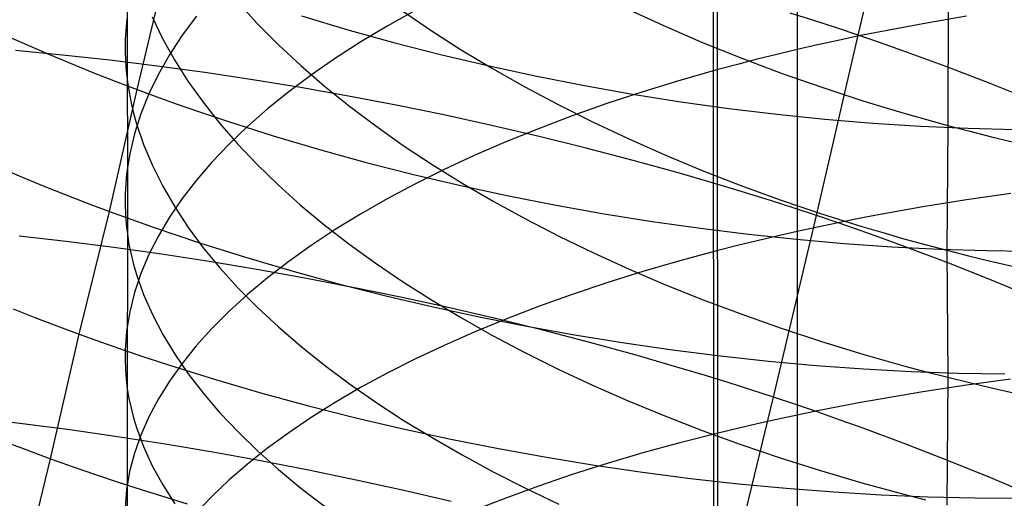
# Model space of a CAD drawing. Extents: x -383 to 1849, y -1185 to -529.
# Tile 361 of 656: x 234 to 244, y -979 to -974. Entities that reach past the tile are written whole.
import ezdxf

# ---------------------------------------------------------------- set-up
doc = ezdxf.new("R2010")
doc.units = 0
doc.layers.add('PREDEFINITO', color=7, linetype='CONTINUOUS')

msp = doc.modelspace()

# ---------------------------------------------------------------- linework, layer by layer
at = {"layer": 'PREDEFINITO'}
for p, q in [((241.1553, -878.0447, 420), (241.2924, -1065.2572, 420)), ((241.1553, -878.0447, 370), (241.2924, -1065.2572, 370)), ((241.2854, -1079.1248, 395), (241.2585, -884.9817, 395)), ((242.6825, -974.2877, 481.5076), (243.1074, -972.4919, 482.3405)), ((242.0685, -972.6188, 666.9525), (242.0693, -974.4323, 667.7845)), ((235.3403, -973.2268, 652.2438), (235.341, -976.2895, 653.8585)), ((235.4399, -974.834, 513.2261), (235.7261, -973.626, 514.0108)), ((236.4528, -973.9587, 647.2163), (236.6488, -974.173, 646.82)), ((243.586, -973.9545, 638.0189), (243.5847, -975.1959, 638.8303)), ((235.5905, -974.1028, 650.522), (235.6945, -974.3198, 650.0972)), ((236.0349, -974.0957, 658.6827), (235.8927, -974.2889, 658.2547)), ((237.0921, -974.0949, 514.2306), (237.5575, -974.2337, 514.2767)), ((238.2318, -974.0397, 663.5141), (237.9523, -974.1959, 663.142)), ((238.1057, -974.0426, 643.7576), (238.3946, -974.2404, 643.4123)), ((240.3818, -974.0333, 640.7179), (240.7494, -974.2018, 640.4411)), ((242.2291, -974.1379, 481.4121), (242.0005, -974.0654, 481.37)), ((243.7697, -974.0973, 668.6758), (243.332, -974.1724, 668.4734)), ((235.3349, -974.1215, 654.3725), (235.32, -974.3328, 653.9331)), ((236.6488, -974.173, 646.82), (236.8591, -974.3846, 646.429)), ((237.9523, -974.1959, 663.142), (237.6854, -974.3559, 662.7619)), ((240.7494, -974.2018, 640.4411), (241.1269, -974.3642, 640.1752)), ((242.4565, -974.212, 481.4579), (242.2291, -974.1379, 481.4121)), ((242.6825, -974.2877, 481.5076), (242.4565, -974.212, 481.4579)), ((243.332, -974.1724, 668.4734), (242.9023, -974.2533, 668.2573)), ((234.1279, -974.2944, 512.8785), (234.5585, -974.4822, 513.008)), ((235.8927, -974.2889, 658.2547), (235.7655, -974.4839, 657.8232)), ((237.5575, -974.2337, 514.2767), (238.0269, -974.3636, 514.3094)), ((238.3946, -974.2404, 643.4123), (238.6956, -974.4338, 643.0753)), ((242.2657, -976.1022, 480.7129), (242.6825, -974.2877, 481.5076)), ((242.6906, -974.2959, 668.1442), (242.4812, -974.3399, 668.0277)), ((242.9072, -974.365, 481.5611), (242.6825, -974.2877, 481.5076)), ((242.9023, -974.2533, 668.2573), (242.6906, -974.2959, 668.1442)), ((235.32, -974.3328, 653.9331), (235.319, -974.4385, 653.7135)), ((235.6945, -974.3198, 650.0972), (235.8146, -974.5355, 649.6754)), ((236.8591, -974.3846, 646.429), (237.0833, -974.5934, 646.044)), ((237.6854, -974.3559, 662.7619), (237.4314, -974.5193, 662.3743)), ((238.0269, -974.3636, 514.3094), (238.4999, -974.4847, 514.3287)), ((241.1269, -974.3642, 640.1752), (241.5141, -974.5202, 639.9205)), ((242.2741, -974.3854, 667.9078), (242.0693, -974.4323, 667.7845)), ((242.4812, -974.3399, 668.0277), (242.2741, -974.3854, 667.9078)), ((243.1304, -974.4438, 481.6184), (242.9072, -974.365, 481.5611)), ((234.6903, -974.4872, 480.941), (234.2187, -974.4421, 481.0741)), ((234.5585, -974.4822, 513.008), (234.7763, -974.5732, 513.0676)), ((235.1649, -974.5391, 480.8211), (234.6903, -974.4872, 480.941)), ((235.319, -974.4385, 653.7135), (235.3222, -974.5443, 653.494)), ((235.7655, -974.4839, 657.8232), (235.6537, -974.6805, 657.3888)), ((238.4999, -974.4847, 514.3287), (238.976, -974.5969, 514.335)), ((238.6956, -974.4338, 643.0753), (239.0084, -974.6226, 642.7468)), ((241.8669, -974.4806, 667.6579), (241.6669, -974.5303, 667.5279)), ((242.0693, -974.4323, 667.7845), (241.8669, -974.4806, 667.6579)), ((242.0693, -974.4323, 667.7845), (242.0693, -976.2611, 668.5801)), ((243.3521, -974.5241, 481.6794), (243.1304, -974.4438, 481.6184)), ((234.7763, -974.5732, 513.0676), (234.9959, -974.6622, 513.1239)), ((235.6417, -974.5979, 480.7147), (235.1649, -974.5391, 480.8211)), ((235.3222, -974.5443, 653.494), (235.3298, -974.6501, 653.2746)), ((236.1203, -974.6633, 480.6219), (235.6417, -974.5979, 480.7147)), ((235.8146, -974.5355, 649.6754), (235.9504, -974.7497, 649.2571)), ((237.0833, -974.5934, 646.044), (237.3211, -974.7991, 645.6652)), ((237.4314, -974.5193, 662.3743), (237.1905, -974.6861, 661.9796)), ((238.976, -974.5969, 514.335), (239.4546, -974.7002, 514.3282)), ((241.4695, -974.5814, 667.3947), (241.2746, -974.6338, 667.2583)), ((241.6669, -974.5303, 667.5279), (241.4695, -974.5814, 667.3947)), ((241.5141, -974.5202, 639.9205), (241.9107, -974.6695, 639.6776)), ((243.5722, -974.6058, 481.7442), (243.3521, -974.5241, 481.6794)), ((244.0077, -974.7737, 481.8848), (243.5722, -974.6058, 481.7442)), ((234.9959, -974.6622, 513.1239), (235.2171, -974.7492, 513.1767)), ((235.3298, -974.6501, 653.2746), (235.3418, -974.7558, 653.0554)), ((235.6537, -974.6805, 657.3888), (235.5575, -974.8786, 656.9517)), ((236.6003, -974.7355, 480.5427), (236.1203, -974.6633, 480.6219)), ((237.1905, -974.6861, 661.9796), (236.963, -974.856, 661.5782)), ((239.0084, -974.6226, 642.7468), (239.3327, -974.8067, 642.4274)), ((239.4546, -974.7002, 514.3282), (239.9352, -974.7945, 514.3085)), ((241.2746, -974.6338, 667.2583), (240.8924, -974.7428, 666.9761)), ((241.9107, -974.6695, 639.6776), (242.3164, -974.812, 639.4467)), ((235.2171, -974.7492, 513.1767), (235.4399, -974.834, 513.2261)), ((235.3418, -974.7558, 653.0554), (235.3581, -974.8615, 652.8365)), ((235.9504, -974.7497, 649.2571), (236.1017, -974.9623, 648.8427)), ((237.0809, -974.8143, 480.4774), (236.6003, -974.7355, 480.5427)), ((237.3211, -974.7991, 645.6652), (237.5722, -975.0016, 645.293)), ((239.9352, -974.7945, 514.3085), (240.4172, -974.8799, 514.276)), ((240.8924, -974.7428, 666.9761), (240.5206, -974.8568, 666.6817)), ((244.4366, -974.947, 482.0397), (244.0077, -974.7737, 481.8848)), ((235.1609, -976.0604, 512.4677), (235.4399, -974.834, 513.2261)), ((235.3581, -974.8615, 652.8365), (235.3788, -974.9672, 652.6179)), ((235.4399, -974.834, 513.2261), (235.6643, -974.9168, 513.2719)), ((235.5575, -974.8786, 656.9517), (235.4771, -975.078, 656.5126)), ((236.963, -974.856, 661.5782), (236.7491, -975.0288, 661.1707)), ((237.5618, -974.8996, 480.4261), (237.0809, -974.8143, 480.4774)), ((238.0423, -974.9915, 480.389), (237.5618, -974.8996, 480.4261)), ((239.3327, -974.8067, 642.4274), (239.6682, -974.9858, 642.1173)), ((240.5206, -974.8568, 666.6817), (240.1595, -974.9759, 666.3757)), ((240.4172, -974.8799, 514.276), (240.9001, -974.9563, 514.2309)), ((242.3164, -974.812, 639.4467), (242.7308, -974.9474, 639.2282)), ((235.3788, -974.9672, 652.6179), (235.4038, -975.0727, 652.3997)), ((235.6643, -974.9168, 513.2719), (235.8901, -974.9975, 513.3143)), ((235.8901, -974.9975, 513.3143), (236.1173, -975.076, 513.3531)), ((236.1017, -974.9623, 648.8427), (236.268, -975.173, 648.4325)), ((237.5722, -975.0016, 645.293), (237.8363, -975.2005, 644.928)), ((238.522, -975.0898, 480.3661), (238.0423, -974.9915, 480.389)), ((239.6682, -974.9858, 642.1173), (240.0147, -975.1596, 641.8171)), ((240.1595, -974.9759, 666.3757), (239.8093, -975.0998, 666.0584)), ((240.9001, -974.9563, 514.2309), (241.3834, -975.0236, 514.1732)), ((242.7308, -974.9474, 639.2282), (242.9412, -975.0123, 639.1238)), ((235.4038, -975.0727, 652.3997), (235.4331, -975.1781, 652.1819)), ((235.4771, -975.078, 656.5126), (235.4128, -975.2785, 656.0718)), ((236.1173, -975.076, 513.3531), (236.3459, -975.1524, 513.3885)), ((236.7491, -975.0288, 661.1707), (236.549, -975.2044, 660.7575)), ((239.0003, -975.1945, 480.3575), (238.522, -975.0898, 480.3661)), ((239.8093, -975.0998, 666.0584), (239.4702, -975.2283, 665.7304)), ((241.3834, -975.0236, 514.1732), (241.8665, -975.0819, 514.1031)), ((241.8665, -975.0819, 514.1031), (242.349, -975.1311, 514.0208)), ((242.9412, -975.0123, 639.1238), (243.1537, -975.0754, 639.0227)), ((243.1537, -975.0754, 639.0227), (243.3682, -975.1366, 638.9248)), ((235.4331, -975.1781, 652.1819), (235.5043, -975.3885, 651.7478)), ((236.268, -975.173, 648.4325), (236.4492, -975.3816, 648.027)), ((236.3459, -975.1524, 513.3885), (236.8068, -975.2989, 513.4489)), ((237.8363, -975.2005, 644.928), (238.1131, -975.3957, 644.5704)), ((239.4768, -975.3056, 480.3636), (239.0003, -975.1945, 480.3575)), ((240.0147, -975.1596, 641.8171), (240.3717, -975.3279, 641.527)), ((242.349, -975.1311, 514.0208), (242.8302, -975.1712, 513.9263)), ((242.8302, -975.1712, 513.9263), (243.3096, -975.2021, 513.8198)), ((243.3096, -975.2021, 513.8198), (243.7868, -975.2238, 513.7013)), ((243.3682, -975.1366, 638.9248), (243.5847, -975.1959, 638.8303)), ((243.5847, -975.1959, 638.8303), (243.5739, -976.4506, 639.6208)), ((243.5847, -975.1959, 638.8303), (243.8032, -975.2533, 638.7392)), ((235.4128, -975.2785, 656.0718), (235.3648, -975.4797, 655.6298)), ((236.549, -975.2044, 660.7575), (236.3631, -975.3825, 660.339)), ((236.8068, -975.2989, 513.4489), (237.2724, -975.4369, 513.4956)), ((239.4702, -975.2283, 665.7304), (239.1426, -975.3613, 665.392)), ((243.7868, -975.2238, 513.7013), (244.2611, -975.2364, 513.5711)), ((243.8032, -975.2533, 638.7392), (244.0236, -975.3087, 638.6516)), ((235.5043, -975.3885, 651.7478), (235.5922, -975.598, 651.316)), ((236.3631, -975.3825, 660.339), (236.1914, -975.5629, 659.9156)), ((236.4492, -975.3816, 648.027), (236.6448, -975.5879, 647.6267)), ((238.1131, -975.3957, 644.5704), (238.4023, -975.587, 644.2207)), ((239.1426, -975.3613, 665.392), (238.8267, -975.4985, 665.0437)), ((239.9507, -975.4229, 480.3843), (239.4768, -975.3056, 480.3636)), ((240.3717, -975.3279, 641.527), (240.7391, -975.4905, 641.2475)), ((244.0236, -975.3087, 638.6516), (244.2458, -975.3621, 638.5673)), ((235.3648, -975.4797, 655.6298), (235.3334, -975.6817, 655.187)), ((237.2724, -975.4369, 513.4956), (237.7419, -975.5662, 513.5287)), ((238.8267, -975.4985, 665.0437), (238.5226, -975.6398, 664.6861)), ((240.4218, -975.5465, 480.4198), (239.9507, -975.4229, 480.3843)), ((240.7391, -975.4905, 641.2475), (241.1165, -975.6473, 640.979)), ((233.8469, -975.5273, 512.1161), (234.2782, -975.7127, 512.247)), ((236.1914, -975.5629, 659.9156), (236.0344, -975.7456, 659.4879)), ((236.6448, -975.5879, 647.6267), (236.8547, -975.7917, 647.2318)), ((237.7419, -975.5662, 513.5287), (238.2151, -975.687, 513.5483)), ((238.4023, -975.587, 644.2207), (238.7036, -975.7741, 643.8793)), ((240.8893, -975.6763, 480.4703), (240.4218, -975.5465, 480.4198)), ((235.3334, -975.6817, 655.187), (235.3188, -975.8841, 654.7439)), ((235.5922, -975.598, 651.316), (235.6965, -975.8066, 650.8869)), ((238.2151, -975.687, 513.5483), (238.6912, -975.7991, 513.5546)), ((238.5226, -975.6398, 664.6861), (238.2307, -975.785, 664.3195)), ((241.3528, -975.8122, 480.5359), (240.8893, -975.6763, 480.4703)), ((241.1165, -975.6473, 640.979), (241.5035, -975.7978, 640.7219)), ((234.2782, -975.7127, 512.247), (234.4965, -975.8025, 512.3074)), ((236.0344, -975.7456, 659.4879), (235.8922, -975.9302, 659.0562)), ((236.8547, -975.7917, 647.2318), (237.0785, -975.9928, 646.8429)), ((238.2307, -975.785, 664.3195), (237.9511, -975.9339, 663.9444)), ((238.7036, -975.7741, 643.8793), (239.0168, -975.9568, 643.5465)), ((234.4965, -975.8025, 512.3074), (234.7163, -975.8905, 512.3644)), ((234.7163, -975.8905, 512.3644), (234.9378, -975.9764, 512.4178)), ((235.3188, -975.8841, 654.7439), (235.3178, -975.9854, 654.5224)), ((235.6965, -975.8066, 650.8869), (235.8168, -976.0139, 650.4609)), ((238.6912, -975.7991, 513.5546), (239.1697, -975.9026, 513.5477)), ((241.5829, -975.8824, 480.5744), (241.3528, -975.8122, 480.5359)), ((241.5035, -975.7978, 640.7219), (241.9, -975.942, 640.4765)), ((241.8118, -975.9542, 480.6167), (241.5829, -975.8824, 480.5744)), ((244.2151, -975.8781, 669.6679), (243.7698, -975.9438, 669.4777)), ((234.9378, -975.9764, 512.4178), (235.1609, -976.0604, 512.4677)), ((235.3178, -975.9854, 654.5224), (235.3212, -976.0868, 654.3009)), ((235.8922, -975.9302, 659.0562), (235.7651, -976.1166, 658.621)), ((237.0785, -975.9928, 646.8429), (237.3159, -976.1909, 646.4603)), ((237.9511, -975.9339, 663.9444), (237.6842, -976.0863, 663.5612)), ((239.0168, -975.9568, 643.5465), (239.3414, -976.1349, 643.2229)), ((239.1697, -975.9026, 513.5477), (239.6502, -975.9974, 513.5278)), ((242.0394, -976.0274, 480.6629), (241.8118, -975.9542, 480.6167)), ((241.9, -975.942, 640.4765), (242.3056, -976.0796, 640.2433)), ((243.7698, -975.9438, 669.4777), (243.3321, -976.0149, 669.2738)), ((234.8574, -977.2931, 511.7283), (235.1609, -976.0604, 512.4677)), ((235.1609, -976.0604, 512.4677), (235.3854, -976.1423, 512.5141)), ((235.3212, -976.0868, 654.3009), (235.3289, -976.1882, 654.0796)), ((235.8168, -976.0139, 650.4609), (235.9529, -976.2199, 650.0385)), ((237.6842, -976.0863, 663.5612), (237.4302, -976.2422, 663.1704)), ((239.6502, -975.9974, 513.5278), (240.1321, -976.0834, 513.4948)), ((240.1321, -976.0834, 513.4948), (240.6148, -976.1607, 513.4491)), ((242.2657, -976.1022, 480.7129), (242.0394, -976.0274, 480.6629)), ((242.3056, -976.0796, 640.2433), (242.7199, -976.2104, 640.0227)), ((242.9024, -976.0915, 669.0562), (242.6907, -976.1319, 668.9423)), ((243.3321, -976.0149, 669.2738), (242.9024, -976.0915, 669.0562)), ((235.3289, -976.1882, 654.0796), (235.341, -976.2895, 653.8585)), ((235.3854, -976.1423, 512.5141), (235.6114, -976.2221, 512.5569)), ((235.7651, -976.1166, 658.621), (235.6534, -976.3046, 658.1828)), ((237.3159, -976.1909, 646.4603), (237.5666, -976.3859, 646.0844)), ((239.3414, -976.1349, 643.2229), (239.6771, -976.3082, 642.9087)), ((240.6148, -976.1607, 513.4491), (241.0978, -976.2291, 513.3906)), ((241.8321, -977.9273, 479.951), (242.2657, -976.1022, 480.7129)), ((242.4905, -976.1784, 480.7668), (242.2657, -976.1022, 480.7129)), ((242.4812, -976.1736, 668.825), (242.2741, -976.2167, 668.7042)), ((242.6907, -976.1319, 668.9423), (242.4812, -976.1736, 668.825)), ((242.714, -976.2561, 480.8246), (242.4905, -976.1784, 480.7668)), ((235.341, -976.2895, 653.8585), (235.3409, -977.8434, 654.6218)), ((235.341, -976.2895, 653.8585), (235.3574, -976.3909, 653.6376)), ((235.6114, -976.2221, 512.5569), (235.8388, -976.2999, 512.5962)), ((235.9529, -976.2199, 650.0385), (236.1044, -976.4242, 649.62)), ((237.4302, -976.2422, 663.1704), (237.1893, -976.4011, 662.7725)), ((241.0978, -976.2291, 513.3906), (241.5807, -976.2888, 513.3196)), ((241.5807, -976.2888, 513.3196), (242.0628, -976.3396, 513.2361)), ((242.0693, -976.2611, 668.5801), (241.8669, -976.3069, 668.4525)), ((242.2741, -976.2167, 668.7042), (242.0693, -976.2611, 668.5801)), ((242.0693, -976.2611, 668.5801), (242.0695, -978.1073, 669.34)), ((242.9359, -976.3352, 480.8861), (242.714, -976.2561, 480.8246)), ((242.7199, -976.2104, 640.0227), (242.9303, -976.2732, 639.9172)), ((242.9303, -976.2732, 639.9172), (243.1428, -976.3341, 639.8151)), ((234.7275, -976.3629, 480.0667), (234.2532, -976.3087, 480.188)), ((235.2042, -976.4235, 479.9589), (234.7275, -976.3629, 480.0667)), ((235.6534, -976.3046, 658.1828), (235.5572, -976.494, 657.742)), ((235.8388, -976.2999, 512.5962), (236.0676, -976.3757, 512.6319)), ((236.0676, -976.3757, 512.6319), (236.5287, -976.521, 512.6929)), ((237.5666, -976.3859, 646.0844), (237.8304, -976.5775, 645.7156)), ((239.6771, -976.3082, 642.9087), (240.0238, -976.4764, 642.6045)), ((241.6669, -976.3541, 668.3216), (241.4695, -976.4025, 668.1874)), ((241.8669, -976.3069, 668.4525), (241.6669, -976.3541, 668.3216)), ((242.0628, -976.3396, 513.2361), (242.5436, -976.3814, 513.1403)), ((242.5436, -976.3814, 513.1403), (243.0226, -976.4144, 513.0322)), ((243.1563, -976.4157, 480.9514), (242.9359, -976.3352, 480.8861)), ((243.1428, -976.3341, 639.8151), (243.3573, -976.3933, 639.7162)), ((235.6828, -976.4907, 479.8648), (235.2042, -976.4235, 479.9589)), ((235.3574, -976.3909, 653.6376), (235.3782, -976.4922, 653.417)), ((236.1044, -976.4242, 649.62), (236.271, -976.6267, 649.2058)), ((237.1893, -976.4011, 662.7725), (236.9618, -976.5631, 662.3678)), ((240.0238, -976.4764, 642.6045), (240.3811, -976.6393, 642.3106)), ((241.2745, -976.4523, 668.05), (240.8923, -976.5556, 667.7657)), ((241.4695, -976.4025, 668.1874), (241.2745, -976.4523, 668.05)), ((243.0226, -976.4144, 513.0322), (243.4992, -976.4384, 512.9122)), ((243.5924, -976.5809, 481.093), (243.1563, -976.4157, 480.9514)), ((243.3573, -976.3933, 639.7162), (243.5739, -976.4506, 639.6208)), ((243.4992, -976.4384, 512.9122), (243.973, -976.4533, 512.7801)), ((243.5739, -976.4506, 639.6208), (243.7924, -976.506, 639.5288)), ((243.5739, -976.4506, 639.6208), (243.5839, -977.7266, 640.3786)), ((243.973, -976.4533, 512.7801), (244.4433, -976.4593, 512.6362)), ((235.3782, -976.4922, 653.417), (235.4033, -976.5934, 653.1968)), ((235.5572, -976.494, 657.742), (235.4768, -976.6846, 657.2991)), ((236.1627, -976.5643, 479.7846), (235.6828, -976.4907, 479.8648)), ((236.6433, -976.6442, 479.7182), (236.1627, -976.5643, 479.7846)), ((236.5287, -976.521, 512.6929), (236.9943, -976.6579, 512.74)), ((236.9618, -976.5631, 662.3678), (236.7479, -976.7279, 661.957)), ((237.8304, -976.5775, 645.7156), (238.1068, -976.7655, 645.3544)), ((240.8923, -976.5556, 667.7657), (240.5205, -976.6638, 667.4692)), ((244.0218, -976.7512, 481.2492), (243.5924, -976.5809, 481.093)), ((243.7924, -976.506, 639.5288), (244.0128, -976.5595, 639.4402)), ((244.0128, -976.5595, 639.4402), (244.235, -976.6112, 639.355)), ((235.4033, -976.5934, 653.1968), (235.4327, -976.6944, 652.977)), ((235.4768, -976.6846, 657.2991), (235.4125, -976.8763, 656.8545)), ((236.271, -976.6267, 649.2058), (236.4525, -976.8272, 648.7964)), ((237.1243, -976.7304, 479.666), (236.6433, -976.6442, 479.7182)), ((236.9943, -976.6579, 512.74), (237.4639, -976.7866, 512.7734)), ((240.5205, -976.6638, 667.4692), (240.1594, -976.7768, 667.1608)), ((240.3811, -976.6393, 642.3106), (240.7486, -976.7968, 642.0273)), ((235.4327, -976.6944, 652.977), (235.5041, -976.8962, 652.5389)), ((236.7479, -976.7279, 661.957), (236.5478, -976.8953, 661.5403)), ((237.605, -976.8229, 479.628), (237.1243, -976.7304, 479.666)), ((238.1068, -976.7655, 645.3544), (238.3957, -976.9497, 645.0011)), ((240.1594, -976.7768, 667.1608), (239.8092, -976.8944, 666.8412)), ((244.4441, -976.9266, 481.4194), (244.0218, -976.7512, 481.2492)), ((235.4125, -976.8763, 656.8545), (235.3646, -977.0688, 656.4086)), ((236.4525, -976.8272, 648.7964), (236.6485, -977.0255, 648.3922)), ((237.4639, -976.7866, 512.7734), (237.9369, -976.9069, 512.7931)), ((238.0848, -976.9216, 479.6045), (237.605, -976.8229, 479.628)), ((240.7486, -976.7968, 642.0273), (241.1261, -976.9485, 641.7552)), ((235.5041, -976.8962, 652.5389), (235.5922, -977.0972, 652.103)), ((236.5478, -976.8953, 661.5403), (236.3619, -977.0652, 661.1183)), ((237.9369, -976.9069, 512.7931), (238.4128, -977.0188, 512.7993)), ((238.5634, -977.0264, 479.5954), (238.0848, -976.9216, 479.6045)), ((238.3957, -976.9497, 645.0011), (238.6966, -977.13, 644.6563)), ((239.8092, -976.8944, 666.8412), (239.4702, -977.0164, 666.5107)), ((241.1261, -976.9485, 641.7552), (241.5133, -977.0943, 641.4946)), ((234.1924, -977.0383, 511.5662), (234.4125, -977.1252, 511.6238)), ((235.3646, -977.0688, 656.4086), (235.3332, -977.262, 655.962)), ((236.3619, -977.0652, 661.1183), (236.1903, -977.2373, 660.6914)), ((236.6485, -977.0255, 648.3922), (236.8588, -977.2214, 647.9936)), ((238.4128, -977.0188, 512.7993), (238.8911, -977.1223, 512.7922)), ((239.0401, -977.1374, 479.601), (238.5634, -977.0264, 479.5954)), ((239.4702, -977.0164, 666.5107), (239.1425, -977.1427, 666.1698)), ((234.4125, -977.1252, 511.6238), (234.6342, -977.2101, 511.6778)), ((235.5922, -977.0972, 652.103), (235.6967, -977.2973, 651.6698)), ((238.6966, -977.13, 644.6563), (239.0094, -977.306, 644.3201)), ((239.1425, -977.1427, 666.1698), (238.8266, -977.273, 665.8189)), ((238.8911, -977.1223, 512.7922), (239.3712, -977.2173, 512.7718)), ((239.5145, -977.2543, 479.6215), (239.0401, -977.1374, 479.601)), ((241.5133, -977.0943, 641.4946), (241.9099, -977.234, 641.246)), ((234.6342, -977.2101, 511.6778), (234.8574, -977.2931, 511.7283)), ((235.3332, -977.262, 655.962), (235.3186, -977.4556, 655.515)), ((236.1903, -977.2373, 660.6914), (236.0334, -977.4115, 660.2601)), ((236.8588, -977.2214, 647.9936), (237.083, -977.4146, 647.6009)), ((238.8266, -977.273, 665.8189), (238.5225, -977.4072, 665.4585)), ((239.3712, -977.2173, 512.7718), (239.8526, -977.3038, 512.7383)), ((239.9859, -977.3772, 479.6569), (239.5145, -977.2543, 479.6215)), ((241.9099, -977.234, 641.246), (242.3156, -977.3672, 641.0096)), ((234.5707, -978.5467, 511.0174), (234.8574, -977.2931, 511.7283)), ((234.8574, -977.2931, 511.7283), (235.0822, -977.3742, 511.7751)), ((235.0822, -977.3742, 511.7751), (235.3084, -977.4532, 511.8184)), ((235.6967, -977.2973, 651.6698), (235.8171, -977.4963, 651.2396)), ((239.0094, -977.306, 644.3201), (239.3337, -977.4776, 643.9932)), ((239.8526, -977.3038, 512.7383), (240.3348, -977.3818, 512.6917)), ((240.454, -977.506, 479.7074), (239.9859, -977.3772, 479.6569)), ((242.3156, -977.3672, 641.0096), (242.73, -977.4939, 640.786)), ((235.3084, -977.4532, 511.8184), (235.536, -977.5303, 511.8581)), ((235.3186, -977.4556, 655.515), (235.3177, -977.5525, 655.2915)), ((236.0334, -977.4115, 660.2601), (235.8913, -977.5877, 659.8248)), ((237.083, -977.4146, 647.6009), (237.3208, -977.605, 647.2147)), ((238.5225, -977.4072, 665.4585), (238.2306, -977.5452, 665.0891)), ((240.3348, -977.3818, 512.6917), (240.8172, -977.4512, 512.6323)), ((240.8172, -977.4512, 512.6323), (241.2993, -977.512, 512.5602)), ((235.3177, -977.5525, 655.2915), (235.3211, -977.6495, 655.0681)), ((235.536, -977.5303, 511.8581), (235.7649, -977.6054, 511.8942)), ((235.8171, -977.4963, 651.2396), (235.9534, -977.694, 650.813)), ((238.2306, -977.5452, 665.0891), (237.9511, -977.6867, 664.7111)), ((239.3337, -977.4776, 643.9932), (239.6691, -977.6445, 643.6758)), ((240.918, -977.6406, 479.7731), (240.454, -977.506, 479.7074)), ((241.2993, -977.512, 512.5602), (241.7806, -977.5642, 512.4755)), ((241.7806, -977.5642, 512.4755), (242.2606, -977.6077, 512.3782)), ((242.73, -977.4939, 640.786), (242.9404, -977.5547, 640.6791)), ((242.9404, -977.5547, 640.6791), (243.1528, -977.6138, 640.5755)), ((235.3211, -977.6495, 655.0681), (235.3288, -977.7464, 654.8449)), ((235.8913, -977.5877, 659.8248), (235.7642, -977.7655, 659.386)), ((235.7649, -977.6054, 511.8942), (236.2264, -977.7495, 511.9558)), ((237.3208, -977.605, 647.2147), (237.5719, -977.7924, 646.8353)), ((239.6691, -977.6445, 643.6758), (240.0155, -977.8066, 643.3685)), ((241.1484, -977.7102, 479.8118), (240.918, -977.6406, 479.7731)), ((242.2606, -977.6077, 512.3782), (242.7386, -977.6425, 512.2686)), ((242.7386, -977.6425, 512.2686), (243.2143, -977.6685, 512.1468)), ((243.1528, -977.6138, 640.5755), (243.3674, -977.6711, 640.4754)), ((243.2143, -977.6685, 512.1468), (243.687, -977.6858, 512.0129)), ((243.3674, -977.6711, 640.4754), (243.5839, -977.7266, 640.3786)), ((235.3288, -977.7464, 654.8449), (235.3409, -977.8434, 654.6218)), ((235.7642, -977.7655, 659.386), (235.6525, -977.9449, 658.9442)), ((235.9534, -977.694, 650.813), (236.105, -977.8902, 650.3904)), ((236.2264, -977.7495, 511.9558), (236.6923, -977.8856, 512.0034)), ((237.9511, -977.6867, 664.7111), (237.6842, -977.8315, 664.325)), ((241.3775, -977.7811, 479.8543), (241.1484, -977.7102, 479.8118)), ((243.5839, -977.7266, 640.3786), (243.5742, -979.012, 641.1192)), ((243.5839, -977.7266, 640.3786), (243.8024, -977.7803, 640.2853)), ((243.687, -977.6858, 512.0129), (244.1563, -977.6942, 511.867)), ((244.2148, -977.746, 670.435), (243.7696, -977.8079, 670.2436)), ((235.3409, -977.8434, 654.6218), (235.3407, -979.4135, 655.3531)), ((235.3409, -977.8434, 654.6218), (235.3573, -977.9404, 654.399)), ((237.6842, -977.8315, 664.325), (237.4301, -977.9796, 663.9312)), ((237.5719, -977.7924, 646.8353), (237.836, -977.9765, 646.4631)), ((240.0155, -977.8066, 643.3685), (240.3725, -977.9636, 643.0715)), ((241.6055, -977.8535, 479.9007), (241.3775, -977.7811, 479.8543)), ((241.8321, -977.9273, 479.951), (241.6055, -977.8535, 479.9007)), ((243.7696, -977.8079, 670.2436), (243.332, -977.875, 670.0384)), ((243.8024, -977.7803, 640.2853), (244.0227, -977.8322, 640.1956)), ((244.0227, -977.8322, 640.1956), (244.245, -977.8823, 640.1092)), ((235.3573, -977.9404, 654.399), (235.3781, -978.0373, 654.1765)), ((235.6525, -977.9449, 658.9442), (235.5564, -978.1256, 658.4997)), ((236.105, -977.8902, 650.3904), (236.2718, -978.0846, 649.972)), ((236.6923, -977.8856, 512.0034), (237.1622, -978.0137, 512.037)), ((240.3725, -977.9636, 643.0715), (240.7398, -978.1154, 642.7853)), ((241.3851, -979.7604, 479.2222), (241.8321, -977.9273, 479.951)), ((242.0573, -978.0025, 480.0052), (241.8321, -977.9273, 479.951)), ((242.9024, -977.9472, 669.8194), (242.6908, -977.9853, 669.7047)), ((243.332, -977.875, 670.0384), (242.9024, -977.9472, 669.8194)), ((235.3781, -978.0373, 654.1765), (235.4032, -978.1341, 653.9543)), ((237.1622, -978.0137, 512.037), (237.6355, -978.1337, 512.0569)), ((237.4301, -977.9796, 663.9312), (237.1893, -978.1307, 663.5302)), ((237.836, -977.9765, 646.4631), (238.1129, -978.1572, 646.0985)), ((242.2811, -978.0791, 480.0632), (242.0573, -978.0025, 480.0052)), ((242.2742, -978.0654, 669.465), (242.0695, -978.1073, 669.34)), ((242.4814, -978.0247, 669.5866), (242.2742, -978.0654, 669.465)), ((242.6908, -977.9853, 669.7047), (242.4814, -978.0247, 669.5866)), ((234.2885, -978.1938, 479.3343), (233.8154, -978.1375, 479.4565)), ((235.4032, -978.1341, 653.9543), (235.4326, -978.2308, 653.7326)), ((235.5564, -978.1256, 658.4997), (235.4762, -978.3075, 658.053)), ((236.2718, -978.0846, 649.972), (236.4534, -978.2772, 649.5585)), ((237.1893, -978.1307, 663.5302), (236.9618, -978.2847, 663.1225)), ((237.6355, -978.1337, 512.0569), (238.1116, -978.2455, 512.063)), ((238.1129, -978.1572, 646.0985), (238.4021, -978.3342, 645.7419)), ((240.7398, -978.1154, 642.7853), (241.1171, -978.2616, 642.5104)), ((241.8671, -978.1506, 669.2116), (241.6672, -978.1951, 669.0798)), ((242.0695, -978.1073, 669.34), (241.8671, -978.1506, 669.2116)), ((242.0695, -978.1073, 669.34), (242.0686, -979.9666, 670.0633)), ((242.5034, -978.1571, 480.1252), (242.2811, -978.0791, 480.0632)), ((242.7242, -978.2364, 480.1909), (242.5034, -978.1571, 480.1252)), ((234.764, -978.2563, 479.2259), (234.2885, -978.1938, 479.3343)), ((235.2414, -978.3251, 479.1312), (234.764, -978.2563, 479.2259)), ((235.4326, -978.2308, 653.7326), (235.5041, -978.4239, 653.2905)), ((238.1116, -978.2455, 512.063), (238.5901, -978.3492, 512.0557)), ((241.1171, -978.2616, 642.5104), (241.5041, -978.4022, 642.2471)), ((241.4698, -978.2409, 668.9447), (241.2749, -978.288, 668.8063)), ((241.6672, -978.1951, 669.0798), (241.4698, -978.2409, 668.9447)), ((243.161, -978.3989, 480.3335), (242.7242, -978.2364, 480.1909)), ((235.7202, -978.4001, 479.0505), (235.2414, -978.3251, 479.1312)), ((235.4762, -978.3075, 658.053), (235.412, -978.4904, 657.6047)), ((236.4534, -978.2772, 649.5585), (236.6495, -978.4677, 649.1501)), ((236.9618, -978.2847, 663.1225), (236.7479, -978.4413, 662.7085)), ((238.4021, -978.3342, 645.7419), (238.7035, -978.5075, 645.3939)), ((238.5901, -978.3492, 512.0557), (239.0703, -978.4447, 512.0349)), ((241.2749, -978.288, 668.8063), (240.8928, -978.3856, 668.5201)), ((234.1252, -978.3804, 510.9113), (234.3472, -978.4645, 510.9662)), ((234.3472, -978.4645, 510.9662), (234.5707, -978.5467, 511.0174)), ((235.5041, -978.4239, 653.2905), (235.5921, -978.6162, 652.8507)), ((236.1999, -978.4811, 478.9838), (235.7202, -978.4001, 479.0505)), ((236.7479, -978.4413, 662.7085), (236.5478, -978.6005, 662.2886)), ((239.0703, -978.4447, 512.0349), (239.5519, -978.5319, 512.0009)), ((240.8928, -978.3856, 668.5201), (240.5211, -978.488, 668.2214)), ((241.5041, -978.4022, 642.2471), (241.9005, -978.5368, 641.9958)), ((243.5912, -978.5664, 480.4907), (243.161, -978.3989, 480.3335)), ((234.2606, -979.8075, 510.3269), (234.5707, -978.5467, 511.0174)), ((234.5707, -978.5467, 511.0174), (234.7957, -978.6269, 511.0649)), ((235.412, -978.4904, 657.6047), (235.3641, -978.6741, 657.155)), ((236.68, -978.5683, 478.9314), (236.1999, -978.4811, 478.9838)), ((236.6495, -978.4677, 649.1501), (236.8599, -978.6558, 648.7473)), ((238.7035, -978.5075, 645.3939), (239.0167, -978.6766, 645.0546)), ((239.5519, -978.5319, 512.0009), (240.0341, -978.6109, 511.9537)), ((240.5211, -978.488, 668.2214), (240.1601, -978.5949, 667.911)), ((241.9005, -978.5368, 641.9958), (242.3061, -978.6654, 641.757)), ((234.7957, -978.6269, 511.0649), (235.0221, -978.7053, 511.1088)), ((235.5921, -978.6162, 652.8507), (235.6966, -978.8077, 652.4137)), ((236.5478, -978.6005, 662.2886), (236.3619, -978.762, 661.8633)), ((237.1599, -978.6614, 478.8934), (236.68, -978.5683, 478.9314)), ((236.8599, -978.6558, 648.7473), (237.0841, -978.8415, 648.3505)), ((237.6392, -978.7605, 478.87), (237.1599, -978.6614, 478.8934)), ((240.1601, -978.5949, 667.911), (239.81, -978.7062, 667.5891)), ((240.0341, -978.6109, 511.9537), (240.5166, -978.6815, 511.8934)), ((244.0145, -978.7387, 480.6622), (243.5912, -978.5664, 480.4907)), ((235.0221, -978.7053, 511.1088), (235.2498, -978.7817, 511.1491)), ((235.3641, -978.6741, 657.155), (235.3328, -978.8585, 656.7046)), ((236.3619, -978.762, 661.8633), (236.1904, -978.9257, 661.4331)), ((238.1172, -978.8655, 478.8611), (237.6392, -978.7605, 478.87)), ((239.0167, -978.6766, 645.0546), (239.3413, -978.8415, 644.7247)), ((239.81, -978.7062, 667.5891), (239.4711, -978.8216, 667.2562)), ((240.5166, -978.6815, 511.8934), (240.9987, -978.7437, 511.8203)), ((240.9987, -978.7437, 511.8203), (241.48, -978.7976, 511.7345)), ((242.3061, -978.6654, 641.757), (242.7204, -978.7875, 641.531)), ((244.4304, -978.9154, 480.8477), (244.0145, -978.7387, 480.6622)), ((235.2498, -978.7817, 511.1491), (235.4789, -978.8562, 511.1857)), ((235.3328, -978.8585, 656.7046), (235.3183, -979.0433, 656.2539)), ((235.4789, -978.8562, 511.1857), (235.9406, -978.9993, 511.2483)), ((235.6966, -978.8077, 652.4137), (235.8171, -978.9982, 651.9797)), ((237.0841, -978.8415, 648.3505), (237.322, -979.0245, 647.9602)), ((239.4711, -978.8216, 667.2562), (239.1435, -978.9411, 666.9128)), ((239.3413, -978.8415, 644.7247), (239.6772, -979.002, 644.4044)), ((241.48, -978.7976, 511.7345), (241.9599, -978.8431, 511.636)), ((241.9599, -978.8431, 511.636), (242.4379, -978.88, 511.525)), ((242.7204, -978.7875, 641.531), (242.9307, -978.8462, 641.4229)), ((242.9307, -978.8462, 641.4229), (243.1432, -978.9032, 641.3183)), ((236.1904, -978.9257, 661.4331), (236.0334, -979.0913, 660.9985)), ((238.5934, -978.9764, 478.8671), (238.1172, -978.8655, 478.8611)), ((239.1435, -978.9411, 666.9128), (238.8277, -979.0645, 666.5595)), ((242.4379, -978.88, 511.525), (242.9134, -978.9085, 511.4016)), ((242.9134, -978.9085, 511.4016), (243.3859, -978.9284, 511.266)), ((243.1432, -978.9032, 641.3183), (243.3577, -978.9585, 641.217)), ((243.3859, -978.9284, 511.266), (243.8549, -978.9398, 511.1183)), ((243.8549, -978.9398, 511.1183), (244.3198, -978.9425, 510.9586))]:
    msp.add_line(p, q, dxfattribs=at)

doc.saveas('drawing.dxf')
